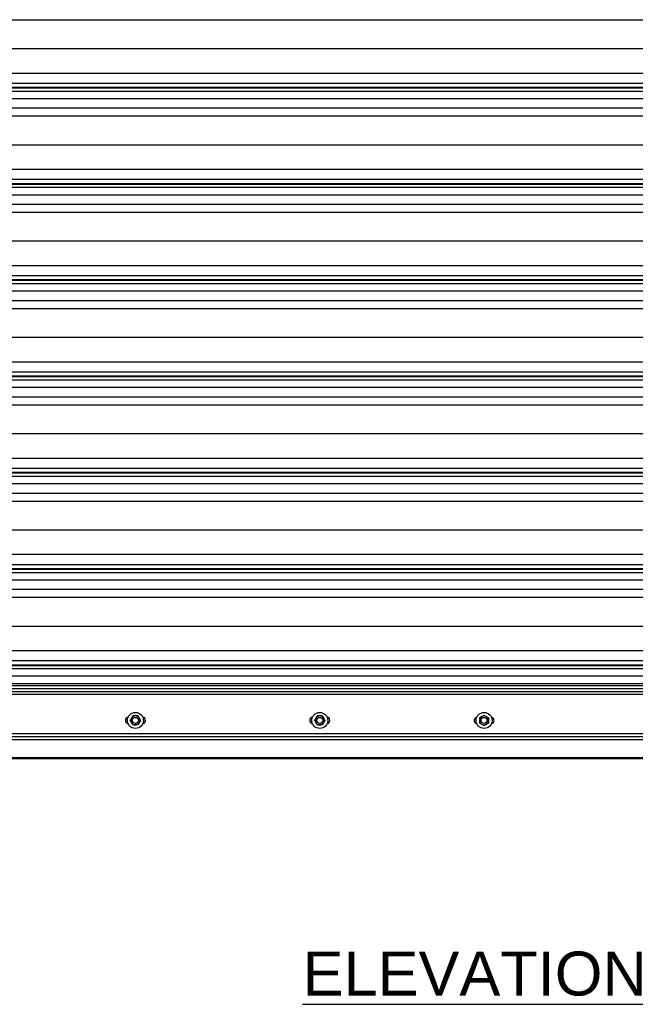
# Model space of a CAD drawing. Header units: inches. Extents: x 170 to 284, y 215 to 248.
# Tile 363 of 656: x 203.52 to 204.84, y 219.57 to 221.67. Entities that reach past the tile are written whole.
import ezdxf

# ---------------------------------------------------------------- set-up
doc = ezdxf.new("R2010")
doc.units = ezdxf.units.IN
doc.header["$LTSCALE"] = 0.25
doc.header["$MEASUREMENT"] = 0
doc.linetypes.add('CENTER', pattern=[2, 1.25, -0.25, 0.25, -0.25])
for name, color, linetype in [('ANNOTATIONS', 1, 'Continuous'), ('LH FRONT OF HOOD', 7, 'Continuous'), ('RH FRONT OF HOOD', 7, 'Continuous'), ('SECTION CUTS', 6, 'CENTER')]:
    doc.layers.add(name, color=color, linetype=linetype)
doc.styles.add('ARIAL', font='arial.ttf', dxfattribs={"height": 0.09375})

msp = doc.modelspace()

# ---------------------------------------------------------------- linework, layer by layer
at = {"layer": 'LH FRONT OF HOOD'}
msp.add_line((208.44568, 220.09171), (200.70953, 220.09171), dxfattribs=at)
at = {"layer": 'RH FRONT OF HOOD'}
for p, q in [((202.57687, 221.66898), (206.45609, 221.66898)), ((202.53049, 221.60759), (206.50248, 221.60759)), ((202.50032, 221.5552), (206.53264, 221.5552)), ((202.50032, 221.53382), (206.53264, 221.53382)), ((206.53264, 221.52434), (202.50032, 221.52434)), ((202.50032, 221.5237), (206.53264, 221.5237)), ((202.50032, 221.51668), (206.53264, 221.51668)), ((202.50032, 221.501), (206.53264, 221.501)), ((202.50032, 221.48061), (206.53264, 221.48061)), ((202.57687, 221.46353), (206.45609, 221.46353)), ((202.53049, 221.40214), (206.50248, 221.40214)), ((202.50032, 221.34975), (206.53264, 221.34975)), ((202.50032, 221.32837), (206.53264, 221.32837)), ((206.53264, 221.31889), (202.50032, 221.31889)), ((202.50032, 221.31825), (206.53264, 221.31825)), ((202.50032, 221.31123), (206.53264, 221.31123)), ((202.50032, 221.29555), (206.53264, 221.29555)), ((202.50032, 221.27516), (206.53264, 221.27516)), ((202.57687, 221.25808), (206.45609, 221.25808)), ((202.53049, 221.19669), (206.50248, 221.19669)), ((202.50032, 221.14431), (206.53264, 221.14431)), ((202.50032, 221.12293), (206.53264, 221.12293)), ((206.53264, 221.11344), (202.50032, 221.11344)), ((202.50032, 221.1128), (206.53264, 221.1128)), ((202.50032, 221.10578), (206.53264, 221.10578)), ((202.50032, 221.0901), (206.53264, 221.0901)), ((202.50032, 221.06971), (206.53264, 221.06971)), ((202.57687, 221.05264), (206.45609, 221.05264)), ((202.53049, 220.99124), (206.50248, 220.99124)), ((202.50032, 220.93886), (206.53264, 220.93886)), ((202.50032, 220.91748), (206.53264, 220.91748)), ((206.53264, 220.90799), (202.50032, 220.90799)), ((202.50032, 220.90736), (206.53264, 220.90736)), ((202.50032, 220.90034), (206.53264, 220.90034)), ((202.50032, 220.88465), (206.53264, 220.88465)), ((202.50032, 220.86426), (206.53264, 220.86426)), ((202.57687, 220.84719), (206.45609, 220.84719)), ((202.53049, 220.7858), (206.50248, 220.7858)), ((202.50032, 220.73341), (206.53264, 220.73341)), ((202.50032, 220.71203), (206.53264, 220.71203)), ((206.53264, 220.70255), (202.50032, 220.70255)), ((202.50032, 220.70191), (206.53264, 220.70191)), ((202.50032, 220.69489), (206.53264, 220.69489)), ((202.50032, 220.67921), (206.53264, 220.67921)), ((202.50032, 220.65882), (206.53264, 220.65882)), ((202.57687, 220.64174), (206.45609, 220.64174)), ((202.53049, 220.58035), (206.50248, 220.58035)), ((202.50032, 220.52796), (206.53264, 220.52796)), ((202.50032, 220.50658), (206.53264, 220.50658)), ((206.53264, 220.4971), (202.50032, 220.4971)), ((202.50032, 220.49646), (206.53264, 220.49646)), ((202.50032, 220.48944), (206.53264, 220.48944)), ((202.50032, 220.47376), (206.53264, 220.47376)), ((202.50032, 220.45337), (206.53264, 220.45337)), ((202.57687, 220.43629), (206.45609, 220.43629)), ((202.53049, 220.3749), (206.50248, 220.3749)), ((202.50032, 220.32252), (206.53264, 220.32252)), ((202.50032, 220.30114), (206.53264, 220.30114)), ((206.53264, 220.29165), (202.50032, 220.29165)), ((202.50032, 220.29101), (206.53264, 220.29101)), ((202.50032, 220.28399), (206.53264, 220.28399)), ((202.50032, 220.26831), (206.53264, 220.26831)), ((206.53264, 220.25192), (202.50032, 220.25192)), ((206.53264, 220.24733), (202.50032, 220.24733)), ((206.53264, 220.24114), (202.50032, 220.24114)), ((202.50032, 220.23553), (206.53264, 220.23553)), ((206.53264, 220.22911), (202.50032, 220.22911)), ((202.50032, 220.14564), (206.53264, 220.14564)), ((202.50032, 220.13922), (206.53264, 220.13922)), ((206.67368, 220.13199), (202.35929, 220.13199)), ((202.49197, 220.1328), (206.541, 220.1328)), ((206.67368, 220.09358), (202.35929, 220.09358)), ((206.67368, 220.09243), (202.35929, 220.09243)), ((206.67368, 220.09171), (202.35929, 220.09171)), ((206.62899, 220.09358), (202.50249, 220.09358))]:
    msp.add_line(p, q, dxfattribs=at)
for centre, radius in [((203.77174, 220.17346), 0.01712), ((203.77174, 220.17346), 0.00642), ((204.16551, 220.17346), 0.01712), ((204.16551, 220.17346), 0.00642), ((204.51648, 220.17346), 0.01712), ((204.51648, 220.17346), 0.00642)]:
    msp.add_circle(centre, radius, dxfattribs=at)
for centre, radius, start, end in [((203.75783, 220.17346), 0.00749, 102.05152, 257.94848), ((203.77174, 220.17346), 0.00962, 90, 150), ((203.77174, 220.17346), 0.00962, 30, 90), ((203.78565, 220.17346), 0.00749, 282.05152, 77.94848), ((204.1516, 220.17346), 0.00749, 102.05152, 257.94848), ((204.16551, 220.17346), 0.00962, 90, 150), ((204.16551, 220.17346), 0.00962, 30, 90), ((204.17942, 220.17346), 0.00749, 282.05152, 77.94848), ((204.5015, 220.17346), 0.00642, 98.21321, 261.78679), ((204.51648, 220.17346), 0.00962, 120, 180), ((204.51648, 220.17346), 0.00962, 60, 120), ((204.51648, 220.17346), 0.00962, 0, 60), ((204.53146, 220.17346), 0.00642, 278.21321, 81.78679), ((203.77174, 220.17346), 0.00962, 150, 210), ((203.77174, 220.17346), 0.00962, 210, 270), ((203.77174, 220.17346), 0.00962, 270, 330), ((203.77174, 220.17346), 0.00962, 330, 30), ((204.16551, 220.17346), 0.00962, 150, 210), ((204.16551, 220.17346), 0.00962, 210, 270), ((204.16551, 220.17346), 0.00962, 270, 330), ((204.16551, 220.17346), 0.00962, 330, 30), ((204.51648, 220.17346), 0.00962, 180, 240), ((204.51648, 220.17346), 0.00962, 240, 300), ((204.51648, 220.17346), 0.00962, 300, 0)]:
    msp.add_arc(centre, radius, start, end, dxfattribs=at)
for points, knots in [([(203.7634, 220.17828), (203.76379, 220.17895), (203.76458, 220.18032), (203.7655, 220.18191), (203.76603, 220.18282), (203.76618, 220.18309)], [0, 0, 0, 0, 0.4057211, 0.8260994, 1, 1, 1, 1]), ([(203.77174, 220.18309), (203.77161, 220.18309), (203.77006, 220.18309), (203.76816, 220.18309), (203.76651, 220.18309), (203.76618, 220.18309)], [0, 0, 0, 0, 0.0660449, 0.8129016, 1, 1, 1, 1]), ([(203.77729, 220.18309), (203.77682, 220.18309), (203.77506, 220.18309), (203.77314, 220.18309), (203.77174, 220.18309)], [0, 0, 0, 0, 0.2661568, 1, 1, 1, 1]), ([(203.77729, 220.18309), (203.77772, 220.18234), (203.7786, 220.18082), (203.77956, 220.17915), (203.78006, 220.1783), (203.78007, 220.17828)], [0, 0, 0, 0, 0.4839977, 0.9856214, 1, 1, 1, 1]), ([(204.15718, 220.17828), (204.15757, 220.17895), (204.15836, 220.18032), (204.15928, 220.18191), (204.1598, 220.18282), (204.15996, 220.18309)], [0, 0, 0, 0, 0.4057211, 0.8260994, 1, 1, 1, 1]), ([(204.16551, 220.18309), (204.16539, 220.18309), (204.16383, 220.18309), (204.16193, 220.18309), (204.16029, 220.18309), (204.15996, 220.18309)], [0, 0, 0, 0, 0.0660449, 0.8129016, 1, 1, 1, 1]), ([(204.17107, 220.18309), (204.1706, 220.18309), (204.16883, 220.18309), (204.16692, 220.18309), (204.16551, 220.18309)], [0, 0, 0, 0, 0.2661568, 1, 1, 1, 1]), ([(204.17107, 220.18309), (204.1715, 220.18234), (204.17238, 220.18082), (204.17334, 220.17915), (204.17383, 220.1783), (204.17384, 220.17828)], [0, 0, 0, 0, 0.4839977, 0.9856214, 1, 1, 1, 1]), ([(204.50686, 220.17902), (204.50761, 220.17945), (204.50913, 220.18033), (204.5108, 220.18129), (204.51165, 220.18178), (204.51167, 220.1818)], [0, 0, 0, 0, 0.4839977, 0.9856214, 1, 1, 1, 1]), ([(204.51167, 220.1818), (204.51235, 220.18219), (204.51371, 220.18298), (204.51531, 220.1839), (204.51622, 220.18442), (204.51648, 220.18458)], [0, 0, 0, 0, 0.4057211, 0.8260994, 1, 1, 1, 1]), ([(204.51648, 220.18458), (204.51723, 220.18414), (204.51875, 220.18326), (204.52042, 220.1823), (204.52127, 220.18181), (204.52129, 220.1818)], [0, 0, 0, 0, 0.4839977, 0.9856214, 1, 1, 1, 1]), ([(204.52129, 220.1818), (204.52197, 220.18141), (204.52334, 220.18062), (204.52493, 220.1797), (204.52584, 220.17917), (204.52611, 220.17902)], [0, 0, 0, 0, 0.4057211, 0.8260994, 1, 1, 1, 1]), ([(203.76063, 220.17346), (203.76106, 220.17421), (203.76194, 220.17573), (203.7629, 220.1774), (203.76339, 220.17825), (203.7634, 220.17828)], [0, 0, 0, 0, 0.4839977, 0.9856214, 1, 1, 1, 1]), ([(203.7634, 220.16865), (203.76302, 220.16933), (203.76223, 220.1707), (203.7613, 220.17229), (203.76078, 220.1732), (203.76063, 220.17346)], [0, 0, 0, 0, 0.4057211, 0.8260994, 1, 1, 1, 1]), ([(203.76618, 220.16384), (203.76575, 220.16459), (203.76487, 220.16611), (203.76391, 220.16778), (203.76342, 220.16863), (203.7634, 220.16865)], [0, 0, 0, 0, 0.4839977, 0.9856214, 1, 1, 1, 1]), ([(203.77174, 220.16384), (203.77161, 220.16384), (203.77006, 220.16384), (203.76816, 220.16384), (203.76651, 220.16384), (203.76618, 220.16384)], [0, 0, 0, 0, 0.0660449, 0.8129016, 1, 1, 1, 1]), ([(203.77729, 220.16384), (203.77682, 220.16384), (203.77506, 220.16384), (203.77314, 220.16384), (203.77174, 220.16384)], [0, 0, 0, 0, 0.2661568, 1, 1, 1, 1]), ([(203.78007, 220.16865), (203.77968, 220.16798), (203.77889, 220.16661), (203.77797, 220.16502), (203.77745, 220.16411), (203.77729, 220.16384)], [0, 0, 0, 0, 0.4057211, 0.8260994, 1, 1, 1, 1]), ([(203.78007, 220.17828), (203.78046, 220.1776), (203.78125, 220.17623), (203.78217, 220.17464), (203.78269, 220.17373), (203.78285, 220.17346)], [0, 0, 0, 0, 0.4057211, 0.8260994, 1, 1, 1, 1]), ([(203.78285, 220.17346), (203.78242, 220.17272), (203.78154, 220.1712), (203.78058, 220.16953), (203.78008, 220.16868), (203.78007, 220.16865)], [0, 0, 0, 0, 0.4839977, 0.9856214, 1, 1, 1, 1]), ([(204.1544, 220.17346), (204.15483, 220.17421), (204.15571, 220.17573), (204.15667, 220.1774), (204.15716, 220.17825), (204.15718, 220.17828)], [0, 0, 0, 0, 0.4839977, 0.9856214, 1, 1, 1, 1]), ([(204.15718, 220.16865), (204.15679, 220.16933), (204.156, 220.1707), (204.15508, 220.17229), (204.15455, 220.1732), (204.1544, 220.17346)], [0, 0, 0, 0, 0.4057211, 0.8260994, 1, 1, 1, 1]), ([(204.15996, 220.16384), (204.15952, 220.16459), (204.15865, 220.16611), (204.15769, 220.16778), (204.15719, 220.16863), (204.15718, 220.16865)], [0, 0, 0, 0, 0.4839977, 0.9856214, 1, 1, 1, 1]), ([(204.16551, 220.16384), (204.16539, 220.16384), (204.16383, 220.16384), (204.16193, 220.16384), (204.16029, 220.16384), (204.15996, 220.16384)], [0, 0, 0, 0, 0.0660449, 0.8129016, 1, 1, 1, 1]), ([(204.17107, 220.16384), (204.1706, 220.16384), (204.16883, 220.16384), (204.16692, 220.16384), (204.16551, 220.16384)], [0, 0, 0, 0, 0.2661568, 1, 1, 1, 1]), ([(204.17384, 220.16865), (204.17346, 220.16798), (204.17266, 220.16661), (204.17174, 220.16502), (204.17122, 220.16411), (204.17107, 220.16384)], [0, 0, 0, 0, 0.4057211, 0.8260994, 1, 1, 1, 1]), ([(204.17384, 220.17828), (204.17423, 220.1776), (204.17502, 220.17623), (204.17594, 220.17464), (204.17647, 220.17373), (204.17662, 220.17346)], [0, 0, 0, 0, 0.4057211, 0.8260994, 1, 1, 1, 1]), ([(204.17662, 220.17346), (204.17619, 220.17272), (204.17531, 220.1712), (204.17435, 220.16953), (204.17386, 220.16868), (204.17384, 220.16865)], [0, 0, 0, 0, 0.4839977, 0.9856214, 1, 1, 1, 1]), ([(204.50686, 220.17902), (204.50686, 220.17855), (204.50686, 220.17678), (204.50686, 220.17487), (204.50686, 220.17346)], [0, 0, 0, 0, 0.2661568, 1, 1, 1, 1]), ([(204.50686, 220.17346), (204.50686, 220.17334), (204.50686, 220.17179), (204.50686, 220.16988), (204.50686, 220.16824), (204.50686, 220.16791)], [0, 0, 0, 0, 0.0660449, 0.8129016, 1, 1, 1, 1]), ([(204.51167, 220.16513), (204.511, 220.16552), (204.50963, 220.16631), (204.50804, 220.16723), (204.50713, 220.16776), (204.50686, 220.16791)], [0, 0, 0, 0, 0.4057211, 0.8260994, 1, 1, 1, 1]), ([(204.51648, 220.16235), (204.51574, 220.16279), (204.51421, 220.16366), (204.51255, 220.16463), (204.5117, 220.16512), (204.51167, 220.16513)], [0, 0, 0, 0, 0.4839977, 0.9856214, 1, 1, 1, 1]), ([(204.52129, 220.16513), (204.52062, 220.16474), (204.51925, 220.16395), (204.51766, 220.16303), (204.51675, 220.16251), (204.51648, 220.16235)], [0, 0, 0, 0, 0.4057211, 0.8260994, 1, 1, 1, 1]), ([(204.52611, 220.16791), (204.52536, 220.16748), (204.52384, 220.1666), (204.52217, 220.16564), (204.52132, 220.16515), (204.52129, 220.16513)], [0, 0, 0, 0, 0.4839977, 0.9856214, 1, 1, 1, 1]), ([(204.52611, 220.17902), (204.52611, 220.17855), (204.52611, 220.17678), (204.52611, 220.17487), (204.52611, 220.17346)], [0, 0, 0, 0, 0.2661568, 1, 1, 1, 1]), ([(204.52611, 220.17346), (204.52611, 220.17334), (204.52611, 220.17179), (204.52611, 220.16988), (204.52611, 220.16824), (204.52611, 220.16791)], [0, 0, 0, 0, 0.0660449, 0.8129016, 1, 1, 1, 1])]:
    msp.add_open_spline(points, degree=3, knots=knots, dxfattribs=at)
at = {"layer": 'SECTION CUTS'}
msp.add_line((201.85473, 221.46353), (207.27409, 221.46353), dxfattribs=at)

# ---------------------------------------------------------------- texts
at = {"layer": 'ANNOTATIONS', "insert": (204.49635, 219.68013), "char_height": 0.09375, "width": 3.0834986, "attachment_point": 2, "style": 'ARIAL'}
msp.add_mtext('{\\LELEVATION}', dxfattribs=at)

doc.saveas('drawing.dxf')
